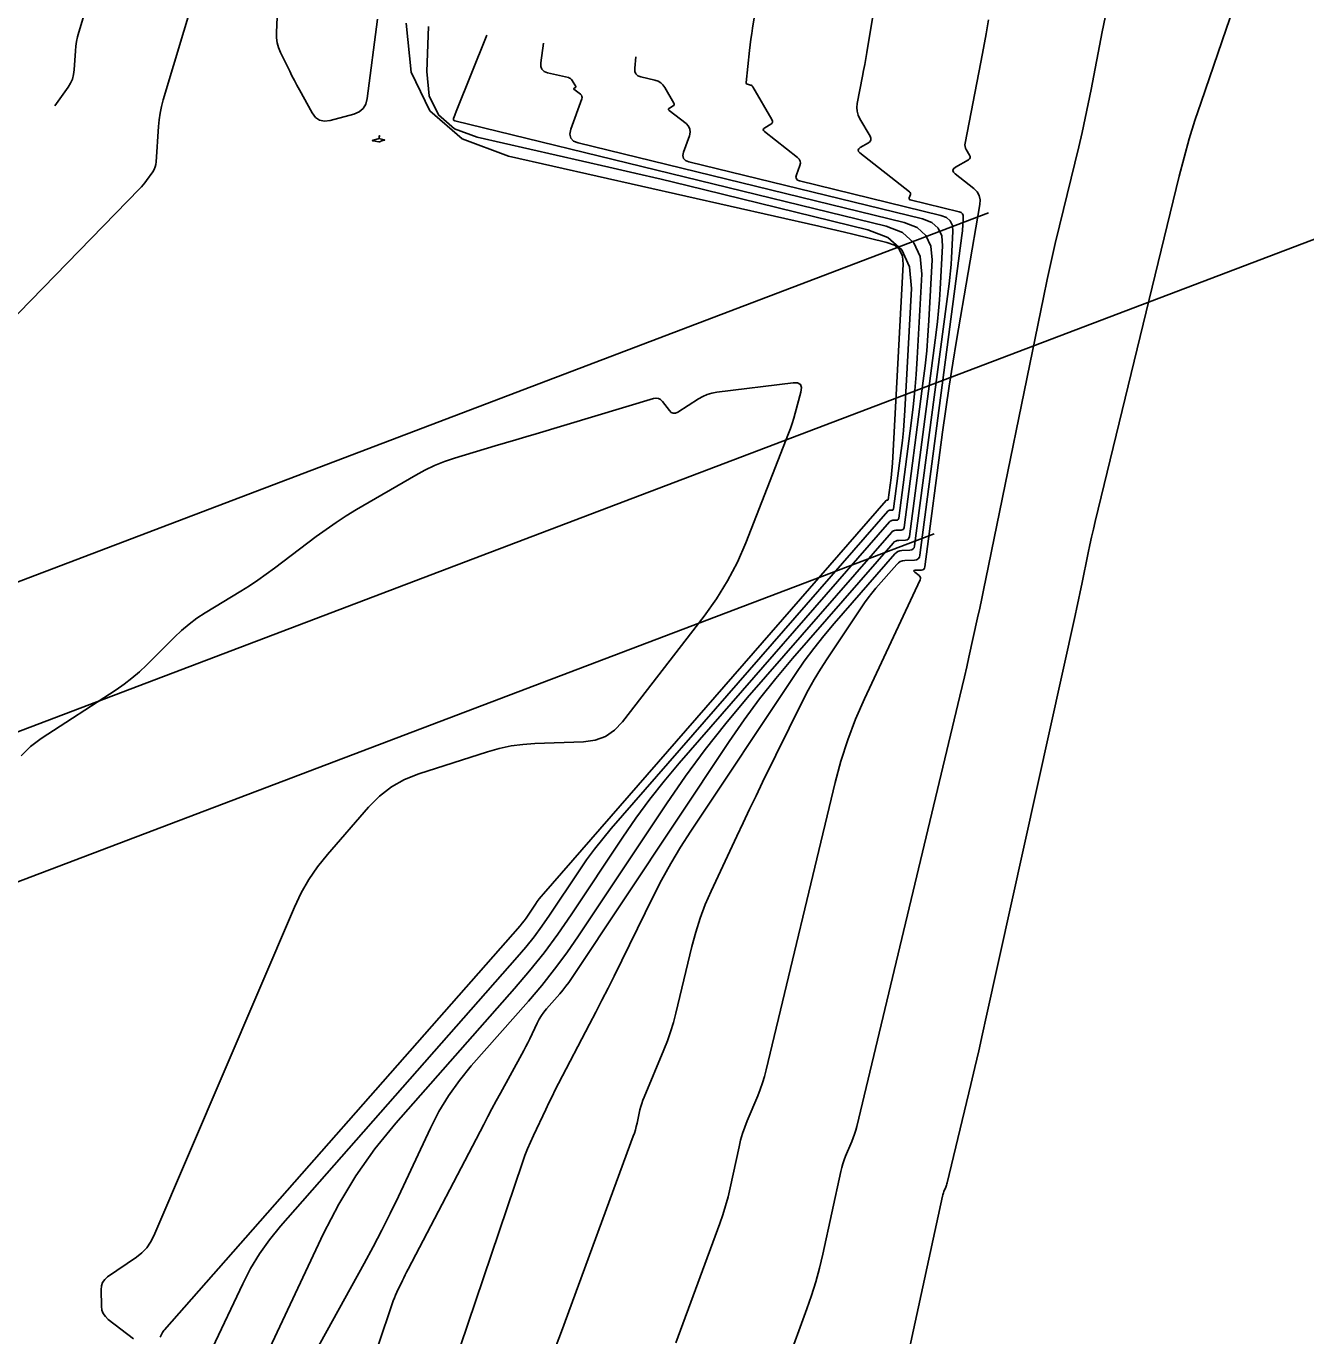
# Model space of a CAD drawing. Extents: x 658976 to 668726, y 639543 to 647196.
# Drawn here: x 661605.87 to 661651.46, y 641588.35 to 641635.01 of the extents above; entities that cross this region are included whole.
import ezdxf

# ---------------------------------------------------------------- set-up
doc = ezdxf.new("R2010")
doc.units = 0
for name, color, linetype in [('Ex_Major Contours', 7, 'Continuous'), ('Ex_Minor Contours', 7, 'Continuous'), ('R_Water', 7, 'Continuous')]:
    doc.layers.add(name, color=color, linetype=linetype)

msp = doc.modelspace()

# ---------------------------------------------------------------- linework, layer by layer
at = {"layer": 'Ex_Major Contours'}
for points in [[(661629.014, 641588.1), (661630.581, 641592.357), (661630.689, 641592.669), (661630.787, 641592.984), (661630.874, 641593.302), (661630.949, 641593.624), (661631.266, 641595.088), (661631.323, 641595.324), (661631.391, 641595.557), (661631.469, 641595.786), (661631.558, 641596.012), (661631.935, 641596.909), (661632.025, 641597.135), (661632.105, 641597.364), (661632.176, 641597.596), (661632.237, 641597.831), (661634.691, 641608.062), (661634.895, 641608.83), (661635.138, 641609.584), (661635.418, 641610.326), (661635.736, 641611.054), (661637.714, 641615.294), (661637.727, 641615.337), (661637.726, 641615.376), (661637.709, 641615.412), (661637.678, 641615.444), (661637.524, 641615.565), (661637.496, 641615.592), (661637.491, 641615.611), (661637.507, 641615.624), (661637.545, 641615.629), (661637.767, 641615.638), (661637.815, 641615.647), (661637.851, 641615.668), (661637.875, 641615.702), (661637.888, 641615.748), (661638.52, 641620.554), (661638.631, 641621.372), (661638.751, 641622.189), (661638.879, 641623.005), (661639.015, 641623.819), (661639.847, 641628.664), (661639.856, 641628.829), (661639.823, 641628.979), (661639.747, 641629.112), (661639.63, 641629.229), (661638.966, 641629.749), (661638.904, 641629.814), (661638.886, 641629.876), (661638.912, 641629.934), (661638.983, 641629.99), (661639.436, 641630.254), (661639.478, 641630.286), (661639.499, 641630.324), (661639.499, 641630.367), (661639.479, 641630.416), (661639.359, 641630.622), (661639.335, 641630.674), (661639.32, 641630.728), (661639.316, 641630.784), (661639.322, 641630.841), (661639.881, 641633.733), (661639.976, 641634.235), (661640.068, 641634.737), (661640.156, 641635.24)], [(661622.286, 641634.7), (661621.193, 641631.976), (661621.18, 641631.944), (661621.168, 641631.912), (661621.156, 641631.881), (661621.144, 641631.849), (661621.098, 641631.721), (661621.092, 641631.692), (661621.097, 641631.669), (661621.113, 641631.652), (661621.141, 641631.641), (661636.504, 641627.891), (661637.088, 641627.661), (661637.495, 641627.299), (661637.724, 641626.805), (661637.776, 641626.179), (661637.616, 641623.189), (661637.579, 641622.609), (661637.531, 641622.03), (661637.472, 641621.453), (661637.402, 641620.876), (661636.956, 641617.485), (661636.948, 641617.456), (661636.933, 641617.434), (661636.91, 641617.42), (661636.879, 641617.415), (661636.743, 641617.41), (661636.711, 641617.405), (661636.681, 641617.395), (661636.655, 641617.378), (661636.631, 641617.356), (661629.136, 641608.754), (661628.601, 641608.119), (661628.088, 641607.468), (661627.595, 641606.801), (661627.125, 641606.118), (661625.283, 641603.352), (661624.812, 641602.669), (661624.319, 641602.003), (661623.803, 641601.354), (661623.265, 641600.722), (661619.044, 641595.924), (661618.296, 641595.011), (661617.617, 641594.053), (661617.008, 641593.048), (661616.469, 641591.998), (661613.449, 641585.577)]]:
    msp.add_lwpolyline(points, dxfattribs=at)
at = {"layer": 'Ex_Minor Contours'}
for points in [[(661633.844, 641647.597), (661631.75, 641634.947), (661631.719, 641634.749), (661631.69, 641634.551), (661631.665, 641634.352), (661631.642, 641634.152), (661631.518, 641633.01), (661631.519, 641632.985), (661631.527, 641632.966), (661631.543, 641632.952), (661631.566, 641632.943), (661631.673, 641632.918), (661631.699, 641632.909), (661631.72, 641632.896), (661631.739, 641632.879), (661631.755, 641632.857), (661632.44, 641631.684), (661632.46, 641631.634), (661632.459, 641631.59), (661632.438, 641631.551), (661632.396, 641631.518), (661632.185, 641631.395), (661632.145, 641631.364), (661632.13, 641631.33), (661632.14, 641631.295), (661632.176, 641631.259), (661633.353, 641630.335), (661633.412, 641630.276), (661633.444, 641630.209), (661633.452, 641630.135), (661633.434, 641630.054), (661633.311, 641629.714), (661633.295, 641629.637), (661633.309, 641629.576), (661633.352, 641629.531), (661633.425, 641629.502), (661638.456, 641628.274), (661638.654, 641628.196), (661638.791, 641628.074), (661638.868, 641627.907), (661638.886, 641627.696), (661638.836, 641626.762), (661638.821, 641626.529), (661638.802, 641626.296), (661638.778, 641626.064), (661638.75, 641625.832), (661637.522, 641616.498), (661637.505, 641616.434), (661637.471, 641616.387), (661637.422, 641616.358), (661637.357, 641616.347), (661637.064, 641616.335), (661636.993, 641616.326), (661636.929, 641616.303), (661636.872, 641616.267), (661636.821, 641616.219), (661634.655, 641613.734), (661634.286, 641613.295), (661633.931, 641612.846), (661633.591, 641612.385), (661633.266, 641611.913), (661629.555, 641606.339), (661629.187, 641605.765), (661628.837, 641605.181), (661628.507, 641604.585), (661628.196, 641603.979), (661626.814, 641601.172), (661626.599, 641600.74), (661626.382, 641600.31), (661626.163, 641599.88), (661625.941, 641599.452), (661624.839, 641597.344), (661624.721, 641597.114), (661624.605, 641596.884), (661624.491, 641596.653), (661624.38, 641596.42), (661623.94, 641595.488), (661623.833, 641595.254), (661623.733, 641595.017), (661623.64, 641594.777), (661623.554, 641594.534), (661621.335, 641587.962)], [(661606.893, 641632.172), (661607.364, 641632.836), (661607.451, 641632.979), (661607.517, 641633.129), (661607.56, 641633.288), (661607.582, 641633.454), (661607.623, 641634.135), (661607.638, 641634.304), (661607.663, 641634.472), (661607.697, 641634.638), (661607.742, 641634.802), (661611.169, 641646.207)], [(661624.561, 641587.515), (661624.94, 641588.512), (661627.499, 641595.463), (661627.538, 641595.577), (661627.574, 641595.693), (661627.606, 641595.809), (661627.634, 641595.927), (661627.736, 641596.401), (661627.765, 641596.519), (661627.798, 641596.635), (661627.837, 641596.749), (661627.882, 641596.862), (661628.588, 641598.541), (661628.714, 641598.86), (661628.828, 641599.184), (661628.928, 641599.512), (661629.015, 641599.844), (661629.587, 641602.23), (661629.722, 641602.735), (661629.881, 641603.231), (661630.065, 641603.719), (661630.274, 641604.198), (661631.185, 641606.15), (661631.412, 641606.633), (661631.641, 641607.115), (661631.873, 641607.595), (661632.108, 641608.074), (661633.533, 641610.967), (661633.732, 641611.355), (661633.943, 641611.736), (661634.167, 641612.11), (661634.402, 641612.477), (661635.613, 641614.295), (661635.736, 641614.474), (661635.865, 641614.649), (661636, 641614.819), (661636.14, 641614.986), (661636.884, 641615.84), (661636.944, 641615.897), (661637.012, 641615.939), (661637.088, 641615.966), (661637.17, 641615.977), (661637.516, 641615.991), (661637.593, 641616.004), (661637.651, 641616.039), (661637.69, 641616.093), (661637.711, 641616.169), (661639.209, 641627.558), (661639.218, 641627.638), (661639.226, 641627.718), (661639.233, 641627.798), (661639.238, 641627.879), (661639.255, 641628.202), (661639.249, 641628.275), (661639.223, 641628.332), (661639.175, 641628.374), (661639.107, 641628.401), (661637.369, 641628.826), (661637.343, 641628.836), (661637.328, 641628.851), (661637.324, 641628.873), (661637.329, 641628.899), (661637.372, 641629.016), (661637.378, 641629.045), (661637.375, 641629.07), (661637.364, 641629.093), (661637.344, 641629.114), (661635.571, 641630.504), (661635.522, 641630.555), (661635.508, 641630.603), (661635.529, 641630.649), (661635.584, 641630.692), (661635.875, 641630.862), (661635.933, 641630.908), (661635.963, 641630.961), (661635.963, 641631.023), (661635.935, 641631.091), (661635.571, 641631.715), (661635.509, 641631.846), (661635.473, 641631.981), (661635.462, 641632.12), (661635.478, 641632.263), (661635.665, 641633.23), (661635.704, 641633.44), (661635.743, 641633.65), (661635.78, 641633.861), (661635.815, 641634.071), (661637.7, 641645.447)], [(661605.185, 641624.364), (661609.909, 641629.215), (661609.975, 641629.286), (661610.039, 641629.359), (661610.099, 641629.435), (661610.157, 641629.513), (661610.382, 641629.83), (661610.432, 641629.912), (661610.469, 641629.998), (661610.494, 641630.088), (661610.506, 641630.183), (661610.582, 641631.439), (661610.604, 641631.679), (661610.639, 641631.917), (661610.688, 641632.153), (661610.751, 641632.386), (661614.398, 641644.521)], [(661615.209, 641644.383), (661614.787, 641634.787), (661614.79, 641634.603), (661614.816, 641634.424), (661614.864, 641634.249), (661614.934, 641634.079), (661615.259, 641633.408), (661615.341, 641633.241), (661615.426, 641633.075), (661615.513, 641632.91), (661615.603, 641632.747), (661616.061, 641631.925), (661616.181, 641631.765), (661616.326, 641631.667), (661616.498, 641631.631), (661616.696, 641631.657), (661617.54, 641631.885), (661617.729, 641631.962), (661617.871, 641632.079), (661617.968, 641632.236), (661618.018, 641632.433), (661618.384, 641635.268)], [(661632.98, 641587.396), (661633.684, 641589.309), (661633.852, 641589.789), (661634.002, 641590.275), (661634.135, 641590.765), (661634.252, 641591.261), (661634.89, 641594.21), (661634.924, 641594.348), (661634.963, 641594.484), (661635.009, 641594.619), (661635.061, 641594.751), (661635.282, 641595.277), (661635.335, 641595.409), (661635.382, 641595.543), (661635.423, 641595.679), (661635.459, 641595.817), (661639.135, 641611.143), (661639.218, 641611.491), (661639.299, 641611.838), (661639.378, 641612.186), (661639.456, 641612.535), (661639.764, 641613.929), (661639.841, 641614.278), (661639.916, 641614.627), (661639.989, 641614.976), (661640.061, 641615.326), (661642.109, 641625.346), (661642.243, 641625.988), (661642.383, 641626.629), (661642.529, 641627.268), (661642.682, 641627.906), (661643.366, 641630.717), (661643.487, 641631.224), (661643.601, 641631.732), (661643.709, 641632.242), (661643.811, 641632.753), (661644.209, 641634.816), (661644.305, 641635.319)], [(661648.843, 641635.556), (661648.623, 641634.904), (661647.726, 641632.305), (661647.509, 641631.653), (661647.308, 641630.996), (661647.122, 641630.335), (661646.952, 641629.669), (661643.956, 641617.368), (661643.89, 641617.09), (661643.826, 641616.812), (661643.765, 641616.533), (661643.707, 641616.254), (661643.478, 641615.136), (661643.421, 641614.856), (661643.362, 641614.577), (661643.302, 641614.298), (661643.241, 641614.019), (661640.076, 641599.712), (661639.942, 641599.112), (661639.805, 641598.511), (661639.665, 641597.912), (661639.523, 641597.313), (661638.682, 641593.804), (661638.671, 641593.763), (661638.659, 641593.723), (661638.645, 641593.684), (661638.63, 641593.645), (661638.565, 641593.49), (661638.549, 641593.452), (661638.536, 641593.412), (661638.524, 641593.372), (661638.514, 641593.331), (661637.328, 641587.851)], [(661619.414, 641635.118), (661619.583, 641633.376), (661620.248, 641631.999), (661621.406, 641631.002), (661623.058, 641630.384), (661634.108, 641627.892), (661634.412, 641627.822), (661634.716, 641627.752), (661635.02, 641627.68), (661635.323, 641627.606), (661636.536, 641627.31), (661636.8, 641627.207), (661636.983, 641627.043), (661637.086, 641626.821), (661637.109, 641626.539), (661636.73, 641619.45), (661636.721, 641619.317), (661636.71, 641619.184), (661636.697, 641619.052), (661636.681, 641618.92), (661636.579, 641618.143), (661636.577, 641618.137), (661636.573, 641618.132), (661636.568, 641618.129), (661636.561, 641618.127), (661636.53, 641618.126), (661636.523, 641618.125), (661636.516, 641618.123), (661636.51, 641618.119), (661636.504, 641618.114), (661624.295, 641604.1), (661624.22, 641604.01), (661624.147, 641603.918), (661624.077, 641603.823), (661624.01, 641603.727), (661623.75, 641603.335), (661623.683, 641603.238), (661623.613, 641603.144), (661623.54, 641603.052), (661623.464, 641602.962), (661610.799, 641588.569), (661610.775, 641588.539), (661610.753, 641588.508), (661610.733, 641588.476), (661610.716, 641588.442), (661610.65, 641588.303)], [(661620.209, 641635.002), (661620.145, 641633.395), (661620.229, 641632.529), (661620.557, 641631.851), (661621.128, 641631.359), (661621.942, 641631.055), (661625.687, 641630.21), (661626.623, 641629.997), (661627.557, 641629.779), (661628.491, 641629.558), (661629.424, 641629.333), (661635.853, 641627.763), (661636.566, 641627.482), (661637.063, 641627.04), (661637.343, 641626.437), (661637.406, 641625.673), (661637.173, 641621.319), (661637.15, 641620.963), (661637.121, 641620.607), (661637.085, 641620.252), (661637.041, 641619.898), (661636.767, 641617.814), (661636.762, 641617.796), (661636.753, 641617.783), (661636.739, 641617.775), (661636.72, 641617.771), (661636.637, 641617.768), (661636.617, 641617.765), (661636.598, 641617.759), (661636.582, 641617.749), (661636.567, 641617.735), (661626.716, 641606.427), (661626.41, 641606.065), (661626.117, 641605.693), (661625.836, 641605.312), (661625.567, 641604.922), (661624.516, 641603.343), (661624.247, 641602.954), (661623.966, 641602.573), (661623.671, 641602.203), (661623.365, 641601.842), (661614.929, 641592.255), (661614.539, 641591.779), (661614.186, 641591.28), (661613.868, 641590.757), (661613.588, 641590.21), (661612.514, 641587.927)], [(661624.305, 641634.407), (661624.206, 641633.705), (661624.205, 641633.577), (661624.245, 641633.477), (661624.324, 641633.403), (661624.444, 641633.357), (661625.189, 641633.182), (661625.231, 641633.168), (661625.267, 641633.146), (661625.299, 641633.118), (661625.324, 641633.082), (661625.448, 641632.869), (661625.453, 641632.858), (661625.453, 641632.847), (661625.448, 641632.838), (661625.438, 641632.83), (661625.388, 641632.8), (661625.378, 641632.793), (661625.374, 641632.785), (661625.377, 641632.777), (661625.385, 641632.768), (661625.616, 641632.587), (661625.65, 641632.552), (661625.67, 641632.512), (661625.674, 641632.468), (661625.664, 641632.42), (661625.275, 641631.345), (661625.238, 641631.167), (661625.27, 641631.026), (661625.37, 641630.922), (661625.538, 641630.854), (661637.155, 641628.019), (661637.61, 641627.839), (661637.927, 641627.557), (661638.105, 641627.172), (661638.146, 641626.685), (661638.03, 641624.529), (661637.996, 641623.99), (661637.952, 641623.453), (661637.897, 641622.916), (661637.832, 641622.38), (661637.145, 641617.156), (661637.134, 641617.115), (661637.112, 641617.085), (661637.08, 641617.066), (661637.038, 641617.059), (661636.85, 641617.052), (661636.805, 641617.045), (661636.764, 641617.031), (661636.727, 641617.008), (661636.694, 641616.977), (661631.557, 641611.08), (661630.792, 641610.173), (661630.058, 641609.243), (661629.355, 641608.29), (661628.682, 641607.313), (661625.551, 641602.61), (661625.133, 641602.004), (661624.695, 641601.414), (661624.238, 641600.838), (661623.762, 641600.278), (661621.728, 641597.967), (661621.305, 641597.451), (661620.921, 641596.909), (661620.577, 641596.341), (661620.272, 641595.747), (661619.131, 641593.321), (661618.841, 641592.717), (661618.541, 641592.118), (661618.232, 641591.523), (661617.914, 641590.934), (661614.972, 641585.593)], [(661627.596, 641633.928), (661627.551, 641633.513), (661627.555, 641633.4), (661627.592, 641633.311), (661627.663, 641633.246), (661627.769, 641633.205), (661628.271, 641633.087), (661628.38, 641633.051), (661628.475, 641632.995), (661628.556, 641632.921), (661628.622, 641632.828), (661628.944, 641632.277), (661628.957, 641632.246), (661628.956, 641632.218), (661628.943, 641632.194), (661628.917, 641632.174), (661628.786, 641632.098), (661628.762, 641632.078), (661628.752, 641632.058), (661628.759, 641632.036), (661628.781, 641632.013), (661629.379, 641631.544), (661629.469, 641631.453), (661629.519, 641631.35), (661629.531, 641631.236), (661629.503, 641631.11), (661629.293, 641630.53), (661629.267, 641630.402), (661629.289, 641630.301), (661629.361, 641630.226), (661629.482, 641630.178), (661637.806, 641628.146), (661638.132, 641628.018), (661638.359, 641627.816), (661638.487, 641627.54), (661638.516, 641627.19), (661638.433, 641625.645), (661638.409, 641625.26), (661638.377, 641624.874), (661638.337, 641624.49), (661638.291, 641624.106), (661637.334, 641616.827), (661637.319, 641616.774), (661637.292, 641616.736), (661637.251, 641616.712), (661637.198, 641616.703), (661636.957, 641616.693), (661636.899, 641616.686), (661636.847, 641616.667), (661636.799, 641616.638), (661636.757, 641616.598), (661633.171, 641612.482), (661632.572, 641611.771), (661631.997, 641611.043), (661631.446, 641610.296), (661630.919, 641609.531), (661625.295, 641601.082), (661625.198, 641600.942), (661625.097, 641600.806), (661624.992, 641600.673), (661624.882, 641600.543), (661624.412, 641600.009), (661624.314, 641599.89), (661624.225, 641599.765), (661624.146, 641599.633), (661624.075, 641599.496), (661623.812, 641598.936), (661623.745, 641598.796), (661623.675, 641598.658), (661623.604, 641598.52), (661623.53, 641598.384), (661622.767, 641596.999), (661622.616, 641596.723), (661622.466, 641596.445), (661622.318, 641596.167), (661622.171, 641595.888), (661619.474, 641590.726), (661619.422, 641590.625), (661619.371, 641590.524), (661619.321, 641590.422), (661619.272, 641590.319), (661619.079, 641589.909), (661619.032, 641589.806), (661618.988, 641589.702), (661618.947, 641589.596), (661618.909, 641589.489), (661617.932, 641586.597)], [(661609.698, 641588.242), (661608.793, 641588.939), (661608.692, 641589.036), (661608.618, 641589.146), (661608.572, 641589.271), (661608.555, 641589.41), (661608.54, 641589.994), (661608.551, 641590.132), (661608.594, 641590.254), (661608.668, 641590.36), (661608.773, 641590.451), (661609.798, 641591.152), (661609.995, 641591.308), (661610.164, 641591.486), (661610.306, 641591.687), (661610.42, 641591.911), (661615.429, 641603.628), (661615.667, 641604.131), (661615.942, 641604.611), (661616.253, 641605.068), (661616.601, 641605.503), (661618.066, 641607.194), (661618.453, 641607.585), (661618.881, 641607.914), (661619.352, 641608.179), (661619.864, 641608.381), (661622.31, 641609.163), (661622.724, 641609.28), (661623.143, 641609.368), (661623.568, 641609.427), (661623.997, 641609.456), (661625.726, 641609.517), (661626.137, 641609.573), (661626.506, 641609.711), (661626.833, 641609.931), (661627.118, 641610.232), (661630.025, 641613.991), (661630.466, 641614.606), (661630.86, 641615.247), (661631.208, 641615.915), (661631.508, 641616.61), (661633.028, 641620.497), (661633.096, 641620.678), (661633.159, 641620.861), (661633.217, 641621.046), (661633.27, 641621.232), (661633.473, 641621.98), (661633.494, 641622.14), (661633.453, 641622.248), (661633.352, 641622.303), (661633.19, 641622.306), (661630.476, 641621.971), (661630.301, 641621.939), (661630.133, 641621.889), (661629.972, 641621.821), (661629.817, 641621.733), (661629.084, 641621.264), (661629, 641621.226), (661628.923, 641621.222), (661628.851, 641621.253), (661628.786, 641621.317), (661628.538, 641621.645), (661628.471, 641621.713), (661628.396, 641621.753), (661628.311, 641621.765), (661628.217, 641621.749), (661624.037, 641620.495), (661623.673, 641620.386), (661623.31, 641620.277), (661622.946, 641620.167), (661622.583, 641620.058), (661621.129, 641619.62), (661620.77, 641619.501), (661620.42, 641619.36), (661620.079, 641619.2), (661619.747, 641619.019), (661617.642, 641617.789), (661617.272, 641617.565), (661616.91, 641617.331), (661616.554, 641617.086), (661616.206, 641616.83), (661614.719, 641615.703), (661614.426, 641615.486), (661614.128, 641615.277), (661613.824, 641615.076), (661613.515, 641614.882), (661612.248, 641614.11), (661611.954, 641613.918), (661611.674, 641613.711), (661611.406, 641613.486), (661611.151, 641613.245), (661610.158, 641612.249), (661609.904, 641612.007), (661609.639, 641611.779), (661609.361, 641611.566), (661609.072, 641611.367), (661606.407, 641609.635), (661606.022, 641609.347), (661605.687, 641609.016)]]:
    msp.add_lwpolyline(points, dxfattribs=at)
msp.add_lwpolyline([(661618.452, 641631.022), (661618.457, 641631.011), (661618.467, 641631.003), (661618.48, 641630.998), (661618.628, 641630.965), (661618.64, 641630.961), (661618.644, 641630.957), (661618.64, 641630.954), (661618.627, 641630.951), (661618.537, 641630.933), (661618.533, 641630.932), (661618.53, 641630.93), (661618.526, 641630.928), (661618.523, 641630.926), (661618.51, 641630.916), (661618.507, 641630.914), (661618.503, 641630.912), (661618.5, 641630.91), (661618.496, 641630.909), (661618.461, 641630.899), (661618.454, 641630.898), (661618.447, 641630.897), (661618.439, 641630.897), (661618.432, 641630.897), (661618.237, 641630.927), (661618.211, 641630.933), (661618.202, 641630.939), (661618.21, 641630.947), (661618.236, 641630.956), (661618.411, 641631.003), (661618.423, 641631.008), (661618.433, 641631.016), (661618.44, 641631.027), (661618.443, 641631.04), (661618.451, 641631.099), (661618.452, 641631.11), (661618.453, 641631.114), (661618.454, 641631.11), (661618.453, 641631.099), (661618.451, 641631.036)], close=True, dxfattribs=at)
at = {"layer": 'R_Water'}
for p, q in [((661564.222, 641594.16), (662140.694, 641813.249)), ((661560.256, 641598.001), (661640.156, 641628.367)), ((661565.999, 641589.486), (661638.217, 641616.933))]:
    msp.add_line(p, q, dxfattribs=at)

doc.saveas('drawing.dxf')
